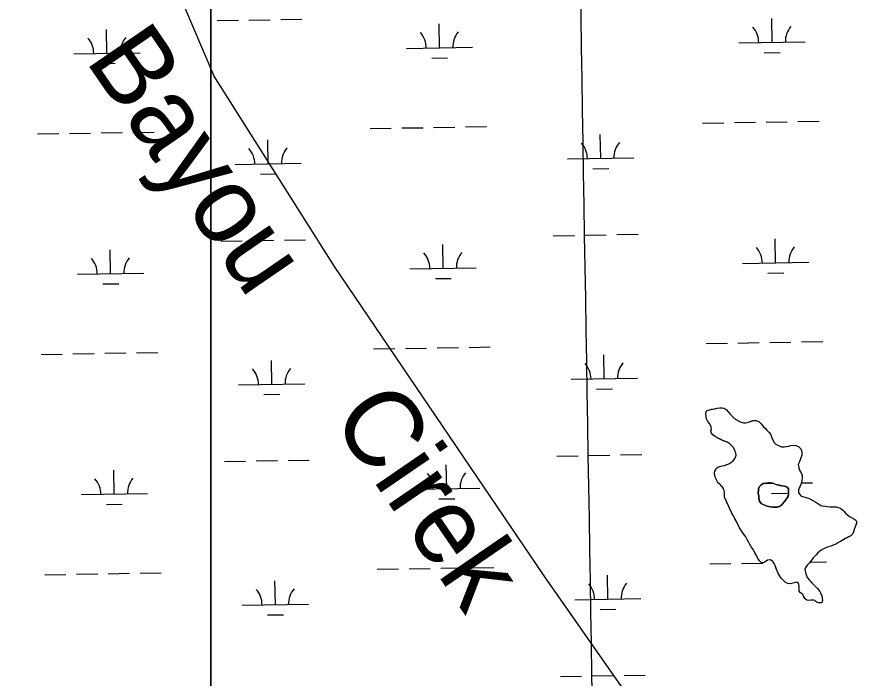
# Model space of a CAD drawing. Extents: x 3855477 to 3893699, y 299188 to 325115.
# Drawn here: x 3885330 to 3886606, y 310345 to 311343 of the extents above; entities that cross this region are included whole.
import ezdxf

# ---------------------------------------------------------------- set-up
doc = ezdxf.new("R2010")
doc.units = 0
for name, color, linetype in [('V-GRID-MAJR', 7, 'Continuous'), ('V-RIVR-IDEN', 7, 'Continuous'), ('V-TOPO-SHOR', 7, 'Continuous'), ('V-WETL-SWMP', 7, 'Continuous')]:
    doc.layers.add(name, color=color, linetype=linetype)

msp = doc.modelspace()

# ---------------------------------------------------------------- linework, layer by layer
at = {"layer": 'V-GRID-MAJR'}
msp.add_spline([(3886286.2, 305049.4), (3886236, 308077.5), (3886135.5, 314137.5), (3886035, 320197.4), (3885984.8, 323229.3)], degree=3, dxfattribs=at)
at = {"layer": 'V-TOPO-SHOR'}
for points in [[(3886701.9, 309893.2), (3886535.6, 309999), (3886339, 310195.5), (3886127.4, 310497.9), (3885809.9, 310966.6), (3885628.4, 311253.9), (3885583.1, 311359.7), (3885447, 311737.7), (3885295.8, 312024.9), (3885190, 312176.1), (3885084.2, 312372.7), (3884857.4, 312554.1), (3884660.8, 312780.9), (3884509.6, 312932.1), (3884358.4, 313053), (3884267.7, 313158.9), (3883935.1, 313461.2)], [(3886398.4, 310617.9), (3886398.5, 310621.8), (3886398.6, 310625.1), (3886397.9, 310629), (3886396.6, 310631.9), (3886394.7, 310634.6), (3886394.1, 310635), (3886392.4, 310637.2), (3886391.1, 310638.2), (3886389.5, 310639.6), (3886388, 310641.3), (3886386.9, 310643.3), (3886385.2, 310646.4), (3886384.1, 310648.6), (3886384.1, 310649.3), (3886383.2, 310653.2), (3886383.3, 310655.2), (3886383.9, 310657.7), (3886385.3, 310660.3), (3886386.5, 310661.9), (3886388.4, 310663.4), (3886391.6, 310664.7), (3886392.7, 310665.2), (3886395.4, 310665.6), (3886398.5, 310666.3), (3886401.7, 310667.4), (3886404.8, 310668.5), (3886408.1, 310670.6), (3886410.8, 310672.6), (3886413.2, 310675.3), (3886415, 310678.6), (3886415.8, 310681.5), (3886415.7, 310684.7), (3886414, 310689), (3886411.8, 310693.3), (3886408.4, 310696.9), (3886406.3, 310699), (3886402.3, 310701.2), (3886398, 310703), (3886393.6, 310704.9), (3886390.6, 310706.5), (3886387.5, 310708.3), (3886384.4, 310709.9), (3886381, 310712.3), (3886378.7, 310714.8), (3886378, 310717.9), (3886378.6, 310721.4), (3886378.3, 310724.7), (3886376.1, 310729), (3886373.4, 310732.5), (3886371, 310736.8), (3886370.5, 310740.3), (3886370.4, 310745.1), (3886371.8, 310749), (3886375.5, 310750.3), (3886378.8, 310751), (3886383.8, 310751.8), (3886387.1, 310752.6), (3886391.4, 310753.1), (3886394.7, 310753), (3886398, 310752.8), (3886401, 310750.6), (3886404.4, 310746.6), (3886407.3, 310742.9), (3886409.9, 310740.5), (3886413.2, 310737.6), (3886416, 310735.6), (3886420.6, 310732.8), (3886423.5, 310731.4), (3886427.2, 310730.4), (3886430.8, 310730.3), (3886434.5, 310731.4), (3886437.5, 310732.7), (3886441, 310734.2), (3886445.8, 310734.1), (3886450, 310732.3), (3886452.9, 310729.9), (3886455.3, 310726.8), (3886457.4, 310724.6), (3886460.1, 310721.8), (3886462.5, 310719.3), (3886465.6, 310716.1), (3886467.7, 310713.6), (3886469.3, 310709.3), (3886471.2, 310704.6), (3886473.2, 310700.9), (3886476.1, 310698.4), (3886479.9, 310696.2), (3886484.5, 310694.3), (3886488.6, 310694.3), (3886491.7, 310694.8), (3886495.4, 310695.5), (3886498.3, 310696.2), (3886502, 310696.7), (3886506, 310696.3), (3886510.3, 310694.6), (3886513.5, 310691.5), (3886515.2, 310687.4)], [(3886515.2, 310687.4), (3886515.2, 310681.8), (3886514.2, 310678.9), (3886512.6, 310674.5), (3886511.2, 310670.6), (3886509.8, 310667.4), (3886510.5, 310662.7), (3886512.3, 310658.2), (3886514, 310655.3), (3886515.5, 310651.4), (3886515.6, 310647.7), (3886515.1, 310643.7), (3886514.3, 310638.9), (3886512.7, 310634.8), (3886511.3, 310632.2), (3886510, 310629.1), (3886510.2, 310625), (3886511.9, 310622.3), (3886514.1, 310620.1), (3886518, 310618.7), (3886521.6, 310617.7), (3886524.5, 310616.8), (3886527.4, 310615.6), (3886531.6, 310613.2), (3886536.2, 310610.8), (3886539.5, 310608.6), (3886542.5, 310606.6), (3886545.4, 310605.4), (3886550.2, 310604.8), (3886553.3, 310604.5), (3886557.4, 310603.9), (3886561.8, 310603.8), (3886567, 310603.5), (3886570.1, 310602.9), (3886573.6, 310601.6), (3886576.8, 310598.9), (3886579.1, 310596.5), (3886581.7, 310593.7), (3886584.6, 310591.2), (3886586.9, 310589.2), (3886589.9, 310587.8), (3886593.6, 310585.8), (3886596.4, 310583.6), (3886598.1, 310580.7), (3886597.1, 310577.4), (3886595.5, 310573.8), (3886594.1, 310569.5), (3886593, 310566.1), (3886591.8, 310562.6), (3886589.1, 310560), (3886585.7, 310558.3), (3886581.2, 310555.8), (3886576.2, 310553), (3886573.6, 310551.3), (3886570.5, 310549.9), (3886566.6, 310547.6), (3886563.3, 310546.3), (3886559.2, 310544.4), (3886554.9, 310543.2), (3886551.2, 310541.7), (3886547.9, 310540.4), (3886544.4, 310538.3), (3886541.8, 310536.4), (3886538.7, 310533.6), (3886536.7, 310531.1), (3886534.3, 310528.8), (3886532, 310526.8), (3886530, 310523.7), (3886528.4, 310521), (3886526, 310518.6), (3886523.1, 310515.7), (3886521.1, 310512.6), (3886519.7, 310509.4), (3886520.4, 310504.7), (3886522, 310500.1), (3886523.3, 310497.1), (3886526.2, 310493.4), (3886530.3, 310489.1), (3886533.4, 310485.9), (3886535.8, 310483.4), (3886538.3, 310481), (3886540.4, 310478.5), (3886542.1, 310475.9), (3886543.8, 310472.8), (3886545.1, 310469.5), (3886546, 310465.8), (3886546.5, 310462.3), (3886545.1, 310459), (3886541, 310458.7), (3886537.5, 310460.1), (3886533.3, 310462.7), (3886528.7, 310462.8), (3886525.6, 310462.5), (3886522.5, 310462.7), (3886520, 310465.1), (3886518.3, 310468), (3886516.1, 310471.7), (3886513, 310474.1), (3886511, 310476.3), (3886511, 310479.4), (3886511.1, 310483.2)], [(3886456.5, 310638.8), (3886453.5, 310637.1), (3886451, 310634.6), (3886449.5, 310630.9), (3886449.5, 310627.7), (3886449.4, 310624), (3886450.1, 310620.3), (3886450.1, 310617), (3886451.1, 310612.2), (3886453.6, 310608.8), (3886457.8, 310606.6), (3886462.6, 310604.8), (3886467.2, 310603.7), (3886471.3, 310603.1), (3886474.4, 310603), (3886478.2, 310603.4), (3886482.1, 310604.8), (3886484.7, 310606.9), (3886488, 310610.7), (3886491, 310614.3), (3886492.8, 310617.2), (3886494.4, 310620.1), (3886494.9, 310623.7), (3886494.9, 310627), (3886494.8, 310630.7), (3886492.9, 310633.6), (3886488.9, 310635.1), (3886485, 310635.5), (3886481.5, 310636.4), (3886477.9, 310637.2), (3886474.4, 310638.2), (3886471.4, 310639.3), (3886467.9, 310640.1), (3886464.6, 310640), (3886456.5, 310638.8)], [(3886511.1, 310483.2), (3886510.4, 310486.3), (3886508.9, 310489.9), (3886505.2, 310489.7), (3886501.7, 310488.4), (3886497.8, 310487.5), (3886493.8, 310487.8), (3886490.3, 310489.8), (3886487.3, 310492.4), (3886484, 310495.9), (3886481.2, 310500), (3886479.5, 310503), (3886477.7, 310507.2), (3886476, 310511.5), (3886474.7, 310515), (3886473.2, 310518.3), (3886471.5, 310521.3), (3886467.9, 310523.7), (3886463.1, 310523.4), (3886459.7, 310520.7), (3886456.8, 310519.4), (3886453.7, 310519.9), (3886451.3, 310522.2), (3886449.2, 310525.2), (3886446.6, 310530.2), (3886444.9, 310533.4), (3886442.8, 310537.5), (3886440.6, 310540.8), (3886438.7, 310543.3), (3886436.8, 310546.9), (3886434.6, 310550.8), (3886432.7, 310554.5), (3886430.4, 310558.4), (3886428.2, 310561.5), (3886425.9, 310564.5), (3886423.1, 310569.1), (3886421.2, 310572.3), (3886419, 310576.8), (3886416.5, 310581.5), (3886414.7, 310584.8), (3886412.6, 310588.7), (3886410.9, 310591.6), (3886409.4, 310594.3), (3886407.7, 310597.9), (3886405.9, 310601.8), (3886404.6, 310605.1), (3886402.9, 310608.8), (3886401.4, 310611.5), (3886401.2, 310612.1), (3886398.4, 310617.9)]]:
    msp.add_lwpolyline(points, dxfattribs=at)
at = {"layer": 'V-WETL-SWMP'}
for p, q in [((3885622.9, 312325.3), (3885622.9, 308662.9)), ((3885622.9, 308662.9), (3885622.9, 312325.3)), ((3885632.7, 311337.5), (3885664.7, 311338)), ((3885680.7, 311338.3), (3885712.7, 311338.8)), ((3885728.7, 311339), (3885760.7, 311339.6)), ((3885968.3, 311296.5), (3885967.7, 311332.5)), ((3886470.1, 311304.7), (3886469.6, 311340.7)), ((3885466.4, 311288.3), (3885465.9, 311324.3)), ((3886420.1, 311303.9), (3886520.1, 311305.5)), ((3885918.3, 311295.7), (3886018.3, 311297.3)), ((3885416.5, 311287.5), (3885516.4, 311289.1)), ((3885956.5, 311280.9), (3885980.5, 311281.3)), ((3886458.4, 311289.1), (3886482.4, 311289.5)), ((3885454.7, 311272.7), (3885478.7, 311273.1)), ((3885863.4, 311174.7), (3885895.4, 311175.2)), ((3885911.4, 311175.5), (3885943.4, 311176)), ((3885959.4, 311176.3), (3885991.4, 311176.8)), ((3886007.4, 311177.1), (3886039.4, 311177.6)), ((3886365.3, 311182.9), (3886397.3, 311183.4)), ((3886413.3, 311183.7), (3886445.3, 311184.2)), ((3886461.3, 311184.5), (3886493.2, 311185)), ((3886509.2, 311185.2), (3886541.2, 311185.8)), ((3885361.6, 311166.5), (3885393.6, 311167.1)), ((3885409.6, 311167.3), (3885441.6, 311167.8)), ((3885457.6, 311168.1), (3885489.6, 311168.6)), ((3885505.6, 311168.9), (3885537.6, 311169.4)), ((3886211.5, 311129.6), (3886210.9, 311165.6)), ((3885709.7, 311121.5), (3885709.1, 311157.5)), ((3886161.5, 311128.8), (3886261.5, 311130.5)), ((3885659.7, 311120.6), (3885759.7, 311122.3)), ((3886199.8, 311114), (3886223.8, 311114.4)), ((3885697.9, 311105.8), (3885721.9, 311106.2)), ((3886140, 311013), (3886172, 311013.5)), ((3886188, 311013.8), (3886220, 311014.3)), ((3886236, 311014.6), (3886268, 311015.1)), ((3885638.2, 311004.8), (3885670.2, 311005.4)), ((3885686.2, 311005.6), (3885718.1, 311006.2)), ((3885734.1, 311006.4), (3885766.1, 311006.9)), ((3885973.7, 310963.9), (3885973.1, 310999.9)), ((3886475.6, 310972.1), (3886475, 311008.1)), ((3885471.9, 310955.7), (3885471.3, 310991.7)), ((3886425.6, 310971.2), (3886525.5, 310972.9)), ((3885923.7, 310963.1), (3886023.7, 310964.7)), ((3885421.9, 310954.9), (3885521.9, 310956.5)), ((3885962, 310948.3), (3885986, 310948.6)), ((3886463.8, 310956.4), (3886487.8, 310956.8)), ((3885460.1, 310940.1), (3885484.1, 310940.5)), ((3885916.8, 310842.9), (3885948.8, 310843.4)), ((3885964.8, 310843.6), (3885996.8, 310844.2)), ((3886012.8, 310844.4), (3886044.8, 310845)), ((3886370.7, 310850.3), (3886402.7, 310850.8)), ((3886418.7, 310851), (3886450.7, 310851.6)), ((3886466.7, 310851.8), (3886498.7, 310852.3)), ((3886514.7, 310852.6), (3886546.7, 310853.1)), ((3885367, 310833.9), (3885399, 310834.4)), ((3885415, 310834.7), (3885447, 310835.2)), ((3885463, 310835.5), (3885495, 310836)), ((3885511, 310836.3), (3885543, 310836.8)), ((3885868.8, 310842.1), (3885900.8, 310842.6)), ((3886216.9, 310797), (3886216.4, 310833)), ((3885715.1, 310788.8), (3885714.5, 310824.8)), ((3886166.9, 310796.2), (3886266.9, 310797.8)), ((3885665.1, 310788), (3885765.1, 310789.6)), ((3886205.2, 310781.4), (3886229.2, 310781.8)), ((3885703.3, 310773.2), (3885727.3, 310773.6)), ((3886370.4, 310745.1), (3886371.8, 310749)), ((3886370.5, 310740.3), (3886370.4, 310745.1)), ((3886371.8, 310749), (3886375.5, 310750.3)), ((3886375.5, 310750.3), (3886387.1, 310752.6)), ((3886387.1, 310752.6), (3886391.4, 310753.1)), ((3886391.4, 310753.1), (3886394.7, 310753)), ((3886394.7, 310753), (3886398, 310752.8)), ((3886398, 310752.8), (3886401, 310750.6)), ((3886401, 310750.6), (3886404.4, 310746.6)), ((3886404.4, 310746.6), (3886407.3, 310742.9)), ((3886407.3, 310742.9), (3886413.2, 310737.6)), ((3886371, 310736.8), (3886370.5, 310740.3)), ((3886373.4, 310732.5), (3886371, 310736.8)), ((3886376.1, 310729), (3886373.4, 310732.5)), ((3886378.3, 310724.7), (3886376.1, 310729)), ((3886413.2, 310737.6), (3886416, 310735.6)), ((3886416, 310735.6), (3886420.6, 310732.8)), ((3886420.6, 310732.8), (3886423.5, 310731.4)), ((3886423.5, 310731.4), (3886427.2, 310730.4)), ((3886427.2, 310730.4), (3886430.8, 310730.3)), ((3886430.8, 310730.3), (3886434.5, 310731.4)), ((3886434.5, 310731.4), (3886441, 310734.2)), ((3886441, 310734.2), (3886445.8, 310734.1)), ((3886445.8, 310734.1), (3886450, 310732.3)), ((3886450, 310732.3), (3886452.9, 310729.9)), ((3886452.9, 310729.9), (3886455.3, 310726.8)), ((3886378, 310717.9), (3886378.6, 310721.4)), ((3886378.7, 310714.8), (3886378, 310717.9)), ((3886378.6, 310721.4), (3886378.3, 310724.7)), ((3886455.3, 310726.8), (3886465.6, 310716.1)), ((3886465.6, 310716.1), (3886467.7, 310713.6)), ((3886381, 310712.3), (3886378.7, 310714.8)), ((3886384.4, 310709.9), (3886381, 310712.3)), ((3886393.6, 310704.9), (3886384.4, 310709.9)), ((3886402.3, 310701.2), (3886393.6, 310704.9)), ((3886467.7, 310713.6), (3886471.2, 310704.6)), ((3886471.2, 310704.6), (3886473.2, 310700.9)), ((3886406.3, 310699), (3886402.3, 310701.2)), ((3886411.8, 310693.3), (3886406.3, 310699)), ((3886414, 310689), (3886411.8, 310693.3)), ((3886473.2, 310700.9), (3886476.1, 310698.4)), ((3886476.1, 310698.4), (3886479.9, 310696.2)), ((3886479.9, 310696.2), (3886484.5, 310694.3)), ((3886484.5, 310694.3), (3886488.6, 310694.3)), ((3886488.6, 310694.3), (3886495.4, 310695.5)), ((3886495.4, 310695.5), (3886498.3, 310696.2)), ((3886498.3, 310696.2), (3886502, 310696.7)), ((3886502, 310696.7), (3886506, 310696.3)), ((3886506, 310696.3), (3886510.3, 310694.6)), ((3886510.3, 310694.6), (3886513.5, 310691.5)), ((3886513.5, 310691.5), (3886515.2, 310687.4)), ((3886145.4, 310680.4), (3886177.4, 310680.9)), ((3886193.4, 310681.2), (3886225.4, 310681.7)), ((3886241.4, 310682), (3886273.4, 310682.5)), ((3886413.2, 310675.3), (3886415, 310678.6)), ((3886415.7, 310684.7), (3886414, 310689)), ((3886415, 310678.6), (3886415.8, 310681.5)), ((3886415.8, 310681.5), (3886415.7, 310684.7)), ((3886515.2, 310681.8), (3886511.2, 310670.6)), ((3886515.2, 310687.4), (3886515.2, 310681.8)), ((3885643.6, 310672.2), (3885675.6, 310672.7)), ((3885691.6, 310673), (3885723.6, 310673.5)), ((3885739.6, 310673.8), (3885771.6, 310674.3)), ((3885979.1, 310631.2), (3885978.5, 310667.2)), ((3886388.4, 310663.4), (3886392.7, 310665.2)), ((3886392.7, 310665.2), (3886395.4, 310665.6)), ((3886395.4, 310665.6), (3886398.5, 310666.3)), ((3886398.5, 310666.3), (3886404.8, 310668.5)), ((3886404.8, 310668.5), (3886408.1, 310670.6)), ((3886408.1, 310670.6), (3886410.8, 310672.6)), ((3886410.8, 310672.6), (3886413.2, 310675.3)), ((3886511.2, 310670.6), (3886509.8, 310667.4)), ((3886509.8, 310667.4), (3886510.5, 310662.7)), ((3885477.3, 310623.1), (3885476.7, 310659.1)), ((3886383.2, 310653.2), (3886383.3, 310655.2)), ((3886384.1, 310649.3), (3886383.2, 310653.2)), ((3886383.3, 310655.2), (3886383.9, 310657.7)), ((3886383.9, 310657.7), (3886385.3, 310660.3)), ((3886385.3, 310660.3), (3886386.5, 310661.9)), ((3886386.5, 310661.9), (3886388.4, 310663.4)), ((3886510.5, 310662.7), (3886512.3, 310658.2)), ((3886512.3, 310658.2), (3886514, 310655.3)), ((3886514, 310655.3), (3886515.5, 310651.4)), ((3886384.1, 310648.6), (3886384.1, 310649.3)), ((3886388, 310641.3), (3886384.1, 310648.6)), ((3886389.5, 310639.6), (3886388, 310641.3)), ((3886391.1, 310638.2), (3886389.5, 310639.6)), ((3886458.5, 310639.1), (3886471.3, 310639.3)), ((3886515.1, 310643.7), (3886514.3, 310638.9)), ((3886514.5, 310640), (3886531, 310640.2)), ((3886515.6, 310647.7), (3886515.1, 310643.7)), ((3886515.5, 310651.4), (3886515.6, 310647.7)), ((3885929.1, 310630.4), (3886029.1, 310632.1)), ((3886392.4, 310637.2), (3886391.1, 310638.2)), ((3886394.1, 310635), (3886392.4, 310637.2)), ((3886394.7, 310634.6), (3886394.1, 310635)), ((3886396.6, 310631.9), (3886394.7, 310634.6)), ((3886397.9, 310629), (3886396.6, 310631.9)), ((3886398.6, 310625.1), (3886397.9, 310629)), ((3886511.3, 310632.2), (3886510, 310629.1)), ((3886510, 310629.1), (3886510.2, 310625)), ((3886512.7, 310634.8), (3886511.3, 310632.2)), ((3886514.3, 310638.9), (3886512.7, 310634.8)), ((3885427.3, 310622.3), (3885527.3, 310623.9)), ((3885967.4, 310615.6), (3885991.4, 310616)), ((3886398.4, 310617.9), (3886398.6, 310625.1)), ((3886401.2, 310612.1), (3886398.4, 310617.9)), ((3886469.2, 310623.8), (3886493.2, 310624.2)), ((3886510.2, 310625), (3886511.9, 310622.3)), ((3886511.9, 310622.3), (3886514.1, 310620.1)), ((3886514.1, 310620.1), (3886518, 310618.7)), ((3886518, 310618.7), (3886524.5, 310616.8)), ((3886524.5, 310616.8), (3886527.4, 310615.6)), ((3886527.4, 310615.6), (3886531.6, 310613.2)), ((3885465.5, 310607.4), (3885489.5, 310607.8)), ((3886401.4, 310611.5), (3886401.2, 310612.1)), ((3886402.9, 310608.8), (3886401.4, 310611.5)), ((3886404.6, 310605.1), (3886402.9, 310608.8)), ((3886405.9, 310601.8), (3886404.6, 310605.1)), ((3886409.4, 310594.3), (3886405.9, 310601.8)), ((3886531.6, 310613.2), (3886536.2, 310610.8)), ((3886536.2, 310610.8), (3886542.5, 310606.6)), ((3886542.5, 310606.6), (3886545.4, 310605.4)), ((3886545.4, 310605.4), (3886550.2, 310604.8)), ((3886550.2, 310604.8), (3886553.3, 310604.5)), ((3886553.3, 310604.5), (3886557.4, 310603.9)), ((3886557.4, 310603.9), (3886561.8, 310603.8)), ((3886561.8, 310603.8), (3886567, 310603.5)), ((3886567, 310603.5), (3886570.1, 310602.9)), ((3886570.1, 310602.9), (3886573.6, 310601.6)), ((3886573.6, 310601.6), (3886576.8, 310598.9)), ((3886416.5, 310581.5), (3886409.4, 310594.3)), ((3886576.8, 310598.9), (3886581.7, 310593.7)), ((3886581.7, 310593.7), (3886586.9, 310589.2)), ((3886586.9, 310589.2), (3886589.9, 310587.8)), ((3886421.2, 310572.3), (3886416.5, 310581.5)), ((3886589.9, 310587.8), (3886593.6, 310585.8)), ((3886593.6, 310585.8), (3886596.4, 310583.6)), ((3886597.1, 310577.4), (3886595.5, 310573.8)), ((3886596.4, 310583.6), (3886598.1, 310580.7)), ((3886598.1, 310580.7), (3886597.1, 310577.4)), ((3886425.9, 310564.5), (3886421.2, 310572.3)), ((3886430.4, 310558.4), (3886425.9, 310564.5)), ((3886591.8, 310562.6), (3886589.1, 310560)), ((3886593, 310566.1), (3886591.8, 310562.6)), ((3886594.1, 310569.5), (3886593, 310566.1)), ((3886595.5, 310573.8), (3886594.1, 310569.5)), ((3886432.7, 310554.5), (3886430.4, 310558.4)), ((3886434.6, 310550.8), (3886432.7, 310554.5)), ((3886436.8, 310546.9), (3886434.6, 310550.8)), ((3886570.5, 310549.9), (3886566.6, 310547.6)), ((3886573.6, 310551.3), (3886570.5, 310549.9)), ((3886576.2, 310553), (3886573.6, 310551.3)), ((3886581.2, 310555.8), (3886576.2, 310553)), ((3886589.1, 310560), (3886581.2, 310555.8)), ((3886438.7, 310543.3), (3886436.8, 310546.9)), ((3886440.6, 310540.8), (3886438.7, 310543.3)), ((3886442.8, 310537.5), (3886440.6, 310540.8)), ((3886449.2, 310525.2), (3886442.8, 310537.5)), ((3886544.4, 310538.3), (3886541.8, 310536.4)), ((3886547.9, 310540.4), (3886544.4, 310538.3)), ((3886554.9, 310543.2), (3886547.9, 310540.4)), ((3886559.2, 310544.4), (3886554.9, 310543.2)), ((3886563.3, 310546.3), (3886559.2, 310544.4)), ((3886566.6, 310547.6), (3886563.3, 310546.3)), ((3886451.3, 310522.2), (3886449.2, 310525.2)), ((3886532, 310526.8), (3886530, 310523.7)), ((3886534.3, 310528.8), (3886532, 310526.8)), ((3886536.7, 310531.1), (3886534.3, 310528.8)), ((3886538.7, 310533.6), (3886536.7, 310531.1)), ((3886541.8, 310536.4), (3886538.7, 310533.6)), ((3886018.2, 310511.8), (3886050.2, 310512.3)), ((3886376.1, 310517.6), (3886408.1, 310518.2)), ((3886424.1, 310518.4), (3886456.1, 310518.9)), ((3886453.7, 310519.9), (3886451.3, 310522.2)), ((3886456.8, 310519.4), (3886453.7, 310519.9)), ((3886459.7, 310520.7), (3886456.8, 310519.4)), ((3886463.1, 310523.4), (3886459.7, 310520.7)), ((3886467.9, 310523.7), (3886463.1, 310523.4)), ((3886471.5, 310521.3), (3886467.9, 310523.7)), ((3886473.2, 310518.3), (3886471.5, 310521.3)), ((3886472.1, 310519.2), (3886472.7, 310519.2)), ((3886474.7, 310515), (3886473.2, 310518.3)), ((3886477.7, 310507.2), (3886474.7, 310515)), ((3886521.1, 310512.6), (3886519.7, 310509.4)), ((3886523.1, 310515.7), (3886521.1, 310512.6)), ((3886526, 310518.6), (3886523.1, 310515.7)), ((3886528.4, 310521), (3886526, 310518.6)), ((3886527.5, 310520.1), (3886552.1, 310520.5)), ((3886530, 310523.7), (3886528.4, 310521)), ((3885372.4, 310501.3), (3885404.4, 310501.8)), ((3885420.4, 310502.1), (3885452.4, 310502.6)), ((3885468.4, 310502.8), (3885500.4, 310503.4)), ((3885516.4, 310503.6), (3885548.4, 310504.1)), ((3885874.3, 310509.5), (3885906.3, 310510)), ((3885922.3, 310510.2), (3885954.2, 310510.8)), ((3885970.2, 310511), (3886002.2, 310511.5)), ((3886222.4, 310464.4), (3886221.8, 310500.4)), ((3886479.5, 310503), (3886477.7, 310507.2)), ((3886481.2, 310500), (3886479.5, 310503)), ((3886484, 310495.9), (3886481.2, 310500)), ((3886519.7, 310509.4), (3886520.4, 310504.7)), ((3886520.4, 310504.7), (3886522, 310500.1)), ((3886522, 310500.1), (3886523.3, 310497.1)), ((3885720.5, 310456.2), (3885719.9, 310492.2)), ((3886487.3, 310492.4), (3886484, 310495.9)), ((3886490.3, 310489.8), (3886487.3, 310492.4)), ((3886493.8, 310487.8), (3886490.3, 310489.8)), ((3886497.8, 310487.5), (3886493.8, 310487.8)), ((3886501.7, 310488.4), (3886497.8, 310487.5)), ((3886505.2, 310489.7), (3886501.7, 310488.4)), ((3886508.9, 310489.9), (3886505.2, 310489.7)), ((3886510.4, 310486.3), (3886508.9, 310489.9)), ((3886511.1, 310483.2), (3886510.4, 310486.3)), ((3886523.3, 310497.1), (3886526.2, 310493.4)), ((3886526.2, 310493.4), (3886535.8, 310483.4)), ((3886511, 310476.3), (3886511.1, 310483.2)), ((3886513, 310474.1), (3886511, 310476.3)), ((3886516.1, 310471.7), (3886513, 310474.1)), ((3886535.8, 310483.4), (3886538.3, 310481)), ((3886538.3, 310481), (3886540.4, 310478.5)), ((3886540.4, 310478.5), (3886542.1, 310475.9)), ((3886542.1, 310475.9), (3886543.8, 310472.8)), ((3886172.4, 310463.6), (3886272.3, 310465.2)), ((3886520, 310465.1), (3886516.1, 310471.7)), ((3886522.5, 310462.7), (3886520, 310465.1)), ((3886525.6, 310462.5), (3886522.5, 310462.7)), ((3886528.7, 310462.8), (3886525.6, 310462.5)), ((3886533.3, 310462.7), (3886528.7, 310462.8)), ((3886537.5, 310460.1), (3886533.3, 310462.7)), ((3886543.8, 310472.8), (3886545.1, 310469.5)), ((3886545.1, 310469.5), (3886546, 310465.8)), ((3886546.5, 310462.3), (3886545.1, 310459)), ((3886546, 310465.8), (3886546.5, 310462.3)), ((3885670.5, 310455.4), (3885770.5, 310457)), ((3886210.6, 310448.8), (3886234.6, 310449.1)), ((3886541, 310458.7), (3886537.5, 310460.1)), ((3886545.1, 310459), (3886541, 310458.7)), ((3885708.8, 310440.6), (3885732.8, 310441)), ((3886150.8, 310347.8), (3886182.8, 310348.3)), ((3886198.8, 310348.5), (3886230.8, 310349.1)), ((3886246.8, 310349.3), (3886278.8, 310349.8))]:
    msp.add_line(p, q, dxfattribs=at)
msp.add_lwpolyline([(3886453.5, 310637.1), (3886456.5, 310638.8), (3886464.6, 310640), (3886467.9, 310640.1), (3886471.4, 310639.3), (3886477.9, 310637.2), (3886485, 310635.5), (3886488.9, 310635.1), (3886492.9, 310633.6), (3886494.8, 310630.7), (3886494.9, 310627), (3886494.9, 310623.7), (3886494.4, 310620.1), (3886492.8, 310617.2), (3886491, 310614.3), (3886488, 310610.7), (3886484.7, 310606.9), (3886482.1, 310604.8), (3886478.2, 310603.4), (3886474.4, 310603), (3886471.3, 310603.1), (3886467.2, 310603.7), (3886462.6, 310604.8), (3886457.8, 310606.6), (3886453.6, 310608.8), (3886451.1, 310612.2), (3886450.1, 310617), (3886450.1, 310620.3), (3886449.4, 310624), (3886449.5, 310630.9), (3886451, 310634.6)], close=True, dxfattribs=at)
for centre, start, end in [((3886525.4, 311306.1), 140.1615, 181.7052), ((3885913.1, 311296.1), 0.1615, 41.7052), ((3886023.5, 311297.9), 140.1615, 181.7052), ((3886414.9, 311304.3), 0.1615, 41.7052), ((3885411.2, 311287.9), 0.1615, 41.7052), ((3885521.7, 311289.7), 140.1615, 181.7052), ((3886156.3, 311129.2), 0.1615, 41.7052), ((3886266.7, 311131), 140.1615, 181.7052), ((3885654.4, 311121), 0.1615, 41.7052), ((3885764.9, 311122.8), 140.1615, 181.7052), ((3885918.5, 310963.5), 0.1615, 41.7052), ((3886028.9, 310965.3), 140.1615, 181.7052), ((3886420.3, 310971.6), 0.1615, 41.7052), ((3886530.8, 310973.4), 140.1615, 181.7052), ((3885416.6, 310955.3), 0.1615, 41.7052), ((3885527.1, 310957.1), 140.1615, 181.7052), ((3886161.7, 310796.6), 0.1615, 41.7052), ((3886272.2, 310798.4), 140.1615, 181.7052), ((3885659.9, 310788.4), 0.1615, 41.7052), ((3885770.3, 310790.2), 140.1615, 181.7052), ((3885923.9, 310630.8), 0.1615, 41.7052), ((3886034.4, 310632.6), 140.1615, 181.7052), ((3885422, 310622.6), 0.1615, 41.7052), ((3885532.5, 310624.4), 140.1615, 181.7052), ((3886425.7, 310639), 0.1615, 0.6913), ((3886167.1, 310464), 0.1615, 41.7052), ((3886277.6, 310465.8), 140.1615, 181.7052), ((3885665.3, 310455.8), 0.1615, 41.7052), ((3885775.7, 310457.6), 140.1615, 181.7052)]:
    msp.add_arc(centre, 35.2, start, end, dxfattribs=at)

# ---------------------------------------------------------------- texts
at = {"layer": 'V-RIVR-IDEN'}
msp.add_text('Bayou     Cirek', height=116, rotation=304.4234, dxfattribs=at).set_placement((3885432.5, 311278.2))

doc.saveas('drawing.dxf')
